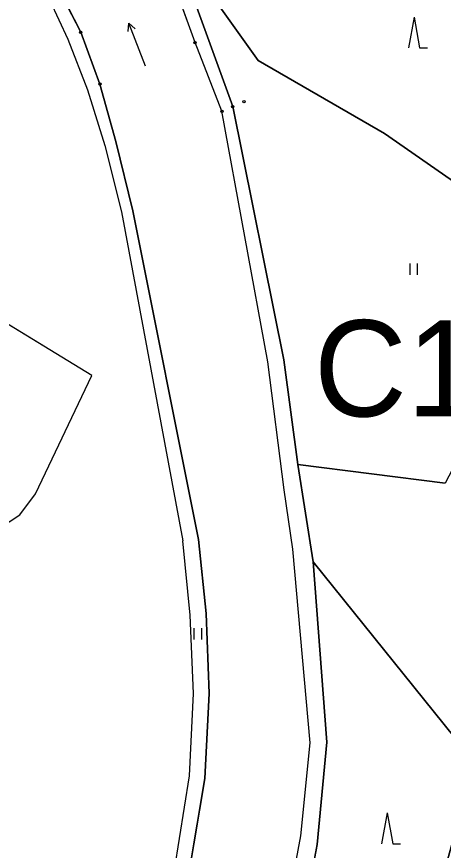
# Model space of a CAD drawing. Extents: x -495905 to -478420, y -1113297 to -1107716.
# Drawn here: x -479806.3 to -479695.3, y -1112518.7 to -1112302 of the extents above; entities that cross this region are included whole.
import ezdxf

# ---------------------------------------------------------------- set-up
doc = ezdxf.new("R2010")
doc.units = 0
for name, color, linetype in [('03_PC_POPIS_NÁVRH', 7, 'Continuous'), ('LES', 7, 'Continuous'), ('ttp', 7, 'Continuous'), ('VODNÍ PLOCHY', 7, 'Continuous'), ('zamereni', 7, 'Continuous')]:
    doc.layers.add(name, color=color, linetype=linetype)

msp = doc.modelspace()

# ---------------------------------------------------------------- linework, layer by layer
at = {"layer": 'LES'}
for points in [[(-479671, -1112290.71), (-479689.65, -1112281.3), (-479713.27, -1112270.08), (-479746.36, -1112254.43), (-479779.95, -1112238.18), (-479783.03, -1112237.5), (-479765.76, -1112272.09), (-479763, -1112286.01), (-479743.48, -1112313.39), (-479710.65, -1112332.34), (-479685.55, -1112349.76), (-479665.13, -1112367.23), (-479635.2, -1112345.06), (-479620.22, -1112330.72), (-479634.57, -1112315.51)], [(-479694.84, -1112423.24), (-479733.17, -1112418.44), (-479729.16, -1112443.73), (-479687.23, -1112495.74), (-479696.99, -1112531.25), (-479705.74, -1112544.56), (-479706.77, -1112556.27), (-479694.52, -1112561.06), (-479681.62, -1112544.11), (-479667.37, -1112520.2), (-479666.35, -1112499.26), (-479659.8, -1112454.14), (-479672.3, -1112446.99), (-479677.89, -1112439.56), (-479679.57, -1112427.57), (-479683.99, -1112411.66), (-479688.3, -1112410.88), (-479694.84, -1112423.24)]]:
    msp.add_lwpolyline(points, dxfattribs=at)
at = {"layer": 'ttp'}
for points in [[(-479685.55, -1112349.76), (-479710.65, -1112332.34), (-479743.48, -1112313.39), (-479763, -1112286.01), (-479759.73, -1112298.67), (-479750.07, -1112325.39), (-479736.75, -1112391.17), (-479733.17, -1112418.44), (-479694.84, -1112423.24)], [(-479834.43, -1112450.46), (-479805.4, -1112431.47), (-479801.32, -1112426), (-479786.72, -1112395.27), (-479851.16, -1112355.96)], [(-479729.16, -1112443.73), (-479725.63, -1112490.56), (-479728.14, -1112517.16), (-479732.09, -1112538.08), (-479737.4, -1112558.44), (-479742.78, -1112576.87), (-479750.01, -1112587.86), (-479711.75, -1112566.33), (-479706.77, -1112556.27), (-479705.74, -1112544.56), (-479696.99, -1112531.25), (-479687.23, -1112495.74), (-479729.16, -1112443.73)]]:
    msp.add_lwpolyline(points, dxfattribs=at)
at = {"layer": 'VODNÍ PLOCHY'}
for points in [[(-479735.83, -1112533.56), (-479732.4, -1112514.89), (-479729.96, -1112490.7), (-479734.45, -1112440.38), (-479736.7, -1112424.97), (-479740.94, -1112391.73), (-479752.88, -1112326.61), (-479759.88, -1112308.76), (-479767.98, -1112286.25)], [(-479794.89, -1112295.64), (-479789.61, -1112306.06), (-479784.59, -1112319.54), (-479780.51, -1112334.42), (-479776.06, -1112352.51), (-479758.98, -1112437.86), (-479757.01, -1112457.17), (-479756.2, -1112477.94), (-479757.29, -1112500.01), (-479761.55, -1112525.24)]]:
    msp.add_lwpolyline(points, dxfattribs=at)
at = {"layer": 'zamereni'}
for p, q in [((-479759.88, -1112308.76), (-479767.98, -1112286.25)), ((-479763, -1112286.01), (-479743.48, -1112313.39)), ((-479789.61, -1112306.06), (-479794.89, -1112295.64)), ((-479797.63, -1112297.81), (-479792.93, -1112307.88)), ((-479750.07, -1112325.39), (-479759.73, -1112298.67)), ((-479702.93, -1112302.12), (-479704.4, -1112310.12)), ((-479702.93, -1112302.12), (-479701.47, -1112310.12)), ((-479772.72, -1112314.85), (-479777.1, -1112303.67)), ((-479784.59, -1112319.54), (-479789.61, -1112306.06)), ((-479792.93, -1112307.88), (-479787.88, -1112321.04)), ((-479752.88, -1112326.61), (-479759.88, -1112308.76)), ((-479701.47, -1112310.12), (-479699.47, -1112310.12)), ((-479743.48, -1112313.39), (-479710.65, -1112332.34)), ((-479780.51, -1112334.42), (-479784.59, -1112319.54)), ((-479787.88, -1112321.04), (-479783.34, -1112335.53)), ((-479736.75, -1112391.17), (-479750.07, -1112325.39)), ((-479740.94, -1112391.73), (-479752.88, -1112326.61)), ((-479710.65, -1112332.34), (-479685.55, -1112349.76)), ((-479776.06, -1112352.51), (-479780.51, -1112334.42)), ((-479783.34, -1112335.53), (-479778.99, -1112352.73)), ((-479778.99, -1112352.73), (-479763.01, -1112438.24)), ((-479758.98, -1112437.86), (-479776.06, -1112352.51)), ((-479786.72, -1112395.27), (-479851.16, -1112355.96)), ((-479704.03, -1112366.12), (-479704.03, -1112369.12)), ((-479701.99, -1112369.12), (-479701.99, -1112366.12)), ((-479736.7, -1112424.97), (-479740.94, -1112391.73)), ((-479733.17, -1112418.44), (-479736.75, -1112391.17)), ((-479801.32, -1112426), (-479786.72, -1112395.27)), ((-479729.16, -1112443.73), (-479733.17, -1112418.44)), ((-479694.84, -1112423.24), (-479733.17, -1112418.44)), ((-479734.45, -1112440.38), (-479736.7, -1112424.97)), ((-479805.4, -1112431.47), (-479801.32, -1112426)), ((-479834.43, -1112450.46), (-479805.4, -1112431.47)), ((-479761.1, -1112457.59), (-479763.01, -1112438.24)), ((-479757.01, -1112457.17), (-479758.98, -1112437.86)), ((-479729.96, -1112490.7), (-479734.45, -1112440.38)), ((-479687.23, -1112495.74), (-479729.16, -1112443.73)), ((-479725.63, -1112490.56), (-479729.16, -1112443.73)), ((-479760.27, -1112477.94), (-479761.1, -1112457.59)), ((-479756.2, -1112477.94), (-479757.01, -1112457.17)), ((-479760.17, -1112460.92), (-479760.17, -1112463.92)), ((-479758.13, -1112463.92), (-479758.13, -1112460.92)), ((-479761.33, -1112499.28), (-479760.27, -1112477.94)), ((-479757.29, -1112500.01), (-479756.2, -1112477.94)), ((-479732.4, -1112514.89), (-479729.96, -1112490.7)), ((-479728.14, -1112517.16), (-479725.63, -1112490.56)), ((-479765.29, -1112524.35), (-479761.33, -1112499.28)), ((-479761.55, -1112525.24), (-479757.29, -1112500.01)), ((-479709.9, -1112508.97), (-479711.37, -1112516.97)), ((-479709.9, -1112508.97), (-479708.44, -1112516.97)), ((-479735.83, -1112533.56), (-479732.4, -1112514.89)), ((-479732.09, -1112538.08), (-479728.14, -1112517.16)), ((-479708.44, -1112516.97), (-479706.44, -1112516.97))]:
    msp.add_line(p, q, dxfattribs=at)
msp.add_lwpolyline([(-479777.3, -1112305.9), (-479777.1, -1112303.67), (-479775.44, -1112305.17)], dxfattribs=at)
for centre in [(-479789.61, -1112306.06), (-479759.88, -1112308.76), (-479784.59, -1112319.54), (-479747.16, -1112324.09), (-479750.07, -1112325.39), (-479752.88, -1112326.61)]:
    msp.add_circle(centre, 0.3, dxfattribs=at)

# ---------------------------------------------------------------- texts
at = {"layer": '03_PC_POPIS_NÁVRH'}
msp.add_text('C1', height=25, dxfattribs=at).set_placement((-479728.95, -1112405.9))

doc.saveas('drawing.dxf')
